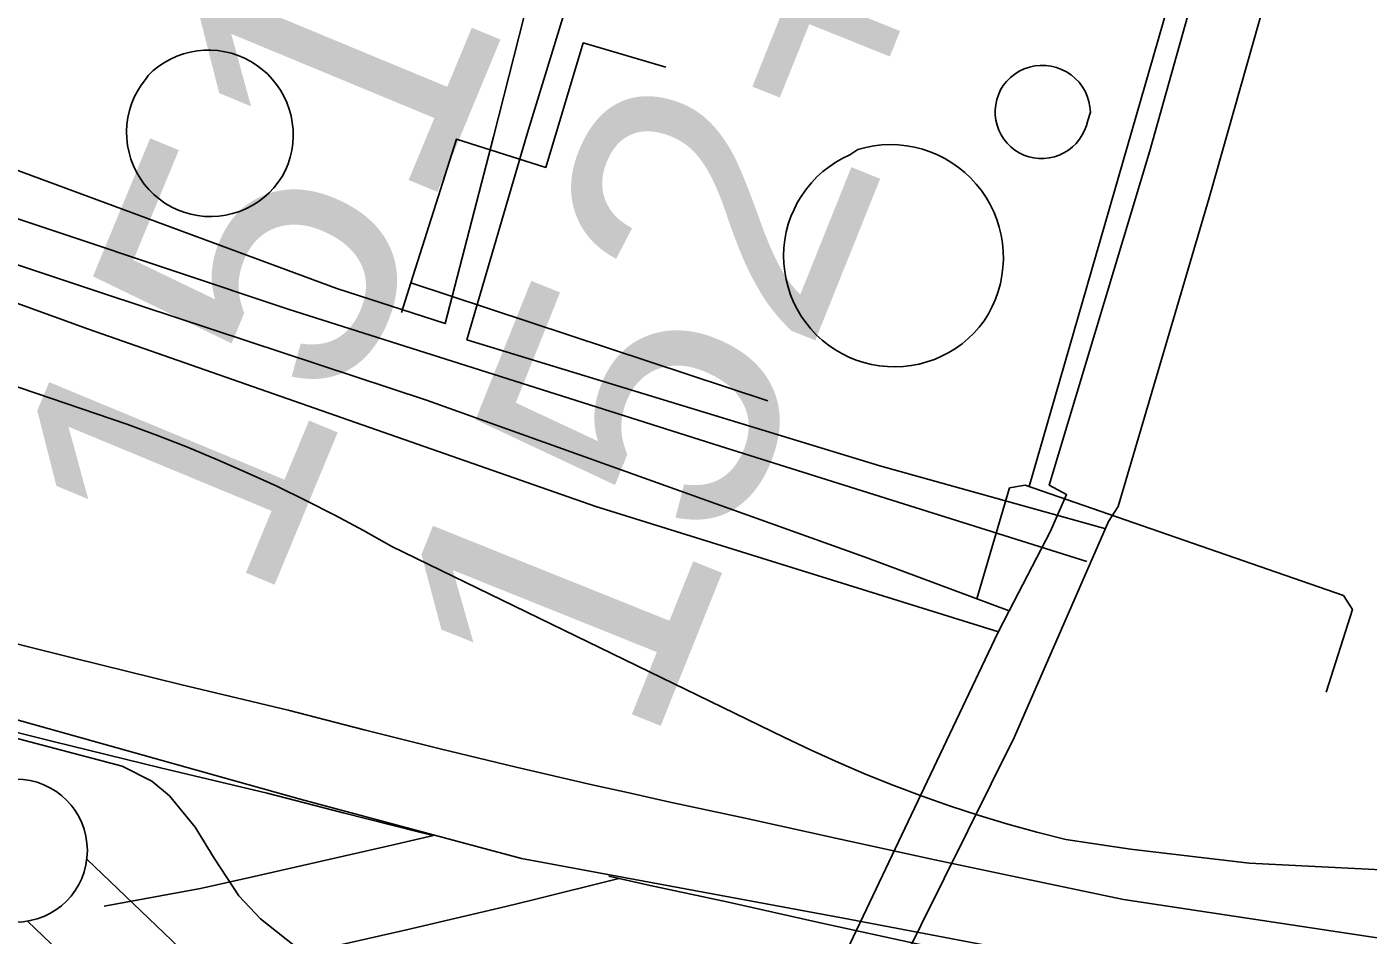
# Model space of a CAD drawing. Extents: x 3704301 to 3742427, y 506229 to 532009.
# Drawn here: x 3710758.2 to 3711227.5, y 522971.3 to 523289 of the extents above; entities that cross this region are included whole.
import ezdxf

# ---------------------------------------------------------------- set-up
doc = ezdxf.new("R2010")
doc.units = 0
for name, color, linetype in [('V-CHAN-NAID', 7, 'Continuous'), ('V-DOMW-TANK', 7, 'Continuous'), ('V-LEVE-TOET', 7, 'Continuous'), ('V-RAIL-TRAK', 7, 'Continuous'), ('V-ROAD-CNTR', 7, 'Continuous'), ('V-SITE-OTLN', 7, 'Continuous'), ('V-SURV-IDEN', 7, 'Continuous'), ('V-SURV-LINE', 7, 'Continuous'), ('V-UTIL-IDEN', 7, 'Continuous'), ('V-UTIL-LINE', 7, 'Continuous')]:
    doc.layers.add(name, color=color, linetype=linetype)

msp = doc.modelspace()

# ---------------------------------------------------------------- linework, layer by layer
at = {"layer": 'V-DOMW-TANK'}
for points in [[(3710800.68, 523271.99), (3710802.46, 523273.66), (3710804.37, 523275.17), (3710806.39, 523276.52), (3710808.52, 523277.7), (3710810.74, 523278.69), (3710813.04, 523279.51), (3710815.39, 523280.13), (3710817.79, 523280.55), (3710820.22, 523280.78), (3710822.65, 523280.81), (3710825.08, 523280.64), (3710827.49, 523280.27), (3710829.85, 523279.71), (3710832.17, 523278.95), (3710834.41, 523278), (3710836.57, 523276.87), (3710838.63, 523275.57), (3710840.57, 523274.1), (3710842.39, 523272.48), (3710844.07, 523270.72), (3710845.6, 523268.82), (3710846.96, 523266.81), (3710848.16, 523264.69), (3710849.18, 523262.48), (3710850.01, 523260.19), (3710850.66, 523257.84), (3710851.1, 523255.45), (3710851.35, 523253.02), (3710851.4, 523250.59), (3710851.25, 523248.16), (3710850.9, 523245.75), (3710850.36, 523243.38), (3710849.62, 523241.05), (3710848.69, 523238.8), (3710847.58, 523236.64), (3710846.21, 523234.59), (3710844.66, 523232.66), (3710842.96, 523230.87), (3710841.12, 523229.23), (3710839.14, 523227.75), (3710837.05, 523226.44), (3710834.85, 523225.31), (3710832.57, 523224.37), (3710830.22, 523223.62), (3710827.81, 523223.08), (3710825.37, 523222.73), (3710822.9, 523222.6), (3710820.43, 523222.67), (3710817.98, 523222.95), (3710815.56, 523223.43), (3710813.19, 523224.11), (3710810.88, 523224.99), (3710808.66, 523226.06), (3710806.53, 523227.32), (3710804.52, 523228.75), (3710802.63, 523230.34), (3710800.88, 523232.09), (3710799.29, 523233.97), (3710797.86, 523235.98), (3710796.6, 523238.11), (3710795.53, 523240.33), (3710794.65, 523242.64), (3710793.96, 523245.01), (3710793.47, 523247.43), (3710793.2, 523249.88), (3710793.12, 523252.35), (3710793.25, 523254.82), (3710793.59, 523257.26), (3710794.14, 523259.67), (3710794.88, 523262.02), (3710795.82, 523264.31), (3710796.95, 523266.5), (3710798.26, 523268.6), (3710799.73, 523270.57)], [(3711129.41, 523256.23), (3711128.96, 523254.47), (3711128.34, 523252.76), (3711127.52, 523251.14), (3711126.53, 523249.62), (3711125.38, 523248.21), (3711124.08, 523246.94), (3711122.65, 523245.82), (3711121.1, 523244.87), (3711119.46, 523244.09), (3711117.74, 523243.51), (3711115.97, 523243.11), (3711114.16, 523242.91), (3711112.35, 523242.92), (3711110.55, 523243.13), (3711108.78, 523243.53), (3711107.07, 523244.13), (3711105.44, 523244.91), (3711103.9, 523245.87), (3711102.48, 523247), (3711101.2, 523248.28), (3711100.06, 523249.69), (3711099.09, 523251.22), (3711098.3, 523252.85), (3711097.69, 523254.55), (3711097.27, 523256.32), (3711097.06, 523258.11), (3711097.04, 523259.93), (3711097.22, 523261.74), (3711097.61, 523263.51), (3711098.18, 523265.23), (3711098.95, 523266.88), (3711099.89, 523268.43), (3711100.99, 523269.88), (3711102.35, 523271.22), (3711103.86, 523272.41), (3711105.48, 523273.42), (3711107.22, 523274.24), (3711109.03, 523274.86), (3711110.91, 523275.27), (3711112.81, 523275.46), (3711114.73, 523275.44), (3711116.63, 523275.2), (3711118.49, 523274.75), (3711120.28, 523274.09), (3711121.99, 523273.23), (3711123.59, 523272.18), (3711125.06, 523270.95), (3711126.38, 523269.57), (3711127.53, 523268.05), (3711128.5, 523266.41), (3711129.27, 523264.66), (3711129.84, 523262.84), (3711130.2, 523260.97), (3711130.34, 523259.07)], [(3711049.03, 523246.1), (3711051.79, 523246.82), (3711054.6, 523247.34), (3711057.43, 523247.66), (3711060.29, 523247.77), (3711063.14, 523247.67), (3711065.97, 523247.37), (3711068.78, 523246.86), (3711071.55, 523246.16), (3711074.25, 523245.25), (3711076.89, 523244.15), (3711079.44, 523242.87), (3711081.89, 523241.4), (3711084.22, 523239.77), (3711086.44, 523237.96), (3711088.51, 523236.01), (3711090.44, 523233.9), (3711092.22, 523231.67), (3711093.83, 523229.31), (3711095.26, 523226.84), (3711096.51, 523224.28), (3711097.57, 523221.63), (3711098.44, 523218.91), (3711099.11, 523216.14), (3711099.58, 523213.32), (3711099.84, 523210.48), (3711099.9, 523207.63), (3711099.76, 523204.78), (3711099.4, 523201.95), (3711098.85, 523199.15), (3711098.09, 523196.4), (3711097.14, 523193.71), (3711095.99, 523191.09), (3711094.67, 523188.57), (3711093.16, 523186.15), (3711091.45, 523183.94), (3711089.58, 523181.87), (3711087.58, 523179.93), (3711085.43, 523178.14), (3711083.17, 523176.51), (3711080.79, 523175.05), (3711078.31, 523173.77), (3711075.75, 523172.66), (3711073.12, 523171.75), (3711070.42, 523171.02), (3711067.68, 523170.49), (3711064.91, 523170.16), (3711062.13, 523170.04), (3711059.34, 523170.11), (3711056.56, 523170.38), (3711053.81, 523170.85), (3711051.1, 523171.52), (3711048.45, 523172.38), (3711045.86, 523173.43), (3711043.36, 523174.67), (3711040.95, 523176.08), (3711038.66, 523177.66), (3711036.48, 523179.4), (3711034.43, 523181.29), (3711032.52, 523183.33), (3711030.77, 523185.5), (3711029.17, 523187.79), (3711027.75, 523190.19), (3711026.5, 523192.68), (3711025.44, 523195.26), (3711024.56, 523197.91), (3711023.88, 523200.61), (3711023.39, 523203.36), (3711023.1, 523206.14), (3711023.02, 523208.93), (3711023.13, 523211.71), (3711023.44, 523214.49), (3711023.95, 523217.23), (3711024.66, 523219.93), (3711025.56, 523222.57), (3711026.66, 523225.13), (3711027.92, 523227.62), (3711029.37, 523230), (3711030.99, 523232.28), (3711032.76, 523234.43), (3711034.69, 523236.45), (3711036.75, 523238.33), (3711038.95, 523240.05), (3711041.26, 523241.61), (3711043.68, 523242.99), (3711046.2, 523244.21)]]:
    msp.add_lwpolyline(points, close=True, dxfattribs=at)
at = {"layer": 'V-LEVE-TOET'}
msp.add_lwpolyline([(3710854.58, 522965.46), (3710839.95, 522976.95), (3710832.36, 522984.98), (3710823.81, 522998.21), (3710817.16, 523009.08), (3710808.14, 523019.94), (3710801.97, 523025.14), (3710791.55, 523030.32), (3710750.82, 523041.1), (3710664.64, 523062.67), (3710567.08, 523089.41), (3710497.95, 523106.28), (3710434.39, 523124.2), (3710369.99, 523137.77), (3710282.87, 523153.65), (3710234.1, 523164.42), (3710206.64, 523170.98)], dxfattribs=at)
at = {"layer": 'V-RAIL-TRAK'}
for points in [[(3711121.78, 523004.72), (3711111.59, 523007.31), (3711101.46, 523010.12), (3711091.4, 523013.15), (3711081.4, 523016.41), (3711071.47, 523019.88), (3711061.63, 523023.58), (3711051.87, 523027.49), (3711042.2, 523031.62), (3711032.62, 523035.96), (3711023.14, 523040.51), (3710885.9, 523107.22), (3710875.99, 523112.77), (3710865.98, 523118.13), (3710855.86, 523123.29), (3710845.65, 523128.25), (3710835.34, 523133.01), (3710824.94, 523137.57), (3710814.45, 523141.93), (3710803.89, 523146.08), (3710793.24, 523150.03), (3710755.92, 523162.66), (3710718.54, 523175.08), (3710681.08, 523187.28)], [(3711234.46, 522994.01), (3711185.92, 522996.4), (3711144.39, 523001.3), (3711121.78, 523004.72)]]:
    msp.add_lwpolyline(points, dxfattribs=at)
at = {"layer": 'V-ROAD-CNTR'}
msp.add_line((3710934.91, 522983.54), (3710965.3, 522991.08), dxfattribs=at)
for points in [[(3710900.56, 523006.16), (3710895.66, 523007.34), (3710868.88, 523014.02), (3710842.36, 523020.87), (3710804.95, 523029.82), (3710767.42, 523038.99), (3710729.94, 523048.36), (3710692.51, 523057.93), (3710655.13, 523067.68), (3710618.05, 523077.56), (3710546.8, 523094.3), (3710475.34, 523111.16), (3710465.86, 523113.4), (3710404.38, 523127.96), (3710379.4, 523132.18), (3710353.9, 523136.71), (3710328.44, 523141.48), (3710303.03, 523146.48), (3710277.66, 523151.7), (3710252.34, 523157.15), (3710227.07, 523162.83), (3710201.99, 523168.71)], [(3710968.39, 523021.13), (3710956.03, 523023.89), (3710929.39, 523030.07), (3710902.8, 523036.48), (3710876.27, 523043.1), (3710849.6, 523049.99), (3710812, 523058.98), (3710774.62, 523068.12), (3710737.29, 523077.45), (3710700.01, 523086.97), (3710662.78, 523096.69), (3710649.4, 523100.25)], [(3711354.11, 522952.88), (3711311.7, 522958.71), (3711300.05, 522960.37), (3711243.2, 522968.46), (3711226.8, 522970.94), (3711141.96, 522983.75), (3711109.11, 522990.56), (3711075.93, 522997.59), (3711042.78, 523004.79), (3711009.57, 523012.17), (3710982.72, 523017.93), (3710968.39, 523021.13)], [(3710785.23, 522981.42), (3710818.99, 522987.6), (3710836.65, 522991.58), (3710884.37, 523002.35), (3710900.56, 523006.16)], [(3711764.31, 522877.95), (3711680.33, 522882.49), (3711618.82, 522888.07), (3711503.05, 522902.02), (3711395.55, 522916.91), (3711367.78, 522920.73), (3711307.54, 522929), (3711295.82, 522930.67), (3711238.85, 522938.78), (3711222.32, 522941.28), (3711136.68, 522954.21), (3711102.95, 522961.19), (3711069.63, 522968.26), (3711036.34, 522975.49), (3711003.17, 522982.86), (3710976.31, 522988.62), (3710961.85, 522991.85)], [(3710790.63, 522951.91), (3710824.99, 522958.2), (3710843.25, 522962.32), (3710891.11, 522973.11), (3710925.79, 522981.28), (3710934.9, 522983.54)]]:
    msp.add_lwpolyline(points, dxfattribs=at)
at = {"layer": 'V-SITE-OTLN'}
for p, q in [((3710853.81, 523018.85), (3710634.41, 523080.21)), ((3710931.29, 522998.1), (3710853.81, 523018.85)), ((3711043.92, 522977.15), (3710931.29, 522998.1)), ((3711199.82, 522947.74), (3711043.92, 522977.15))]:
    msp.add_line(p, q, dxfattribs=at)
at = {"layer": 'V-SURV-LINE'}
for points in [[(3710779.19, 522997.87), (3710835.96, 522943.5)], [(3710815.23, 522921.82), (3710758.45, 522976.19)]]:
    msp.add_lwpolyline(points, dxfattribs=at)
msp.add_circle((3710754.39, 523000.84), 25, dxfattribs=at)
at = {"layer": 'V-UTIL-LINE'}
for p, q in [((3710892.57, 523199.48), (3710889.28, 523189.07)), ((3711017.51, 523158.16), (3710892.57, 523199.48))]:
    msp.add_line(p, q, dxfattribs=at)
for points in [[(3711294.42, 523618.49), (3711260.26, 523628.45), (3711253.58, 523626.27), (3711186.53, 523395.18), (3711189.1, 523389.48), (3711245.94, 523372.33), (3711247.72, 523367.42), (3711241.68, 523342.24), (3711238.35, 523340.66), (3711180.52, 523357.82), (3711174.44, 523355.25), (3711108.97, 523128.19)], [(3711274.41, 523584.51), (3711240.96, 523467.35), (3711206.69, 523351.79), (3711171.96, 523229.13), (3711140.04, 523121.15), (3711136.73, 523115.94), (3711103.79, 523040.61), (3711062.81, 522958.17), (3711045.28, 522966.17), (3711098.02, 523077.04), (3711101.99, 523084.72), (3711116.39, 523112.58), (3711122.04, 523125.37), (3711115.88, 523128.67), (3711151.1, 523245.65), (3711186.29, 523370.67), (3711227.16, 523498.55), (3711260.95, 523616), (3711267.58, 523613.65), (3711261.96, 523590.92)], [(3710736.95, 523245.36), (3710866.73, 523197.4), (3710904.62, 523185.18), (3710921.51, 523250.53), (3710941.18, 523328.18), (3710951.98, 523370.81), (3710959.5, 523393.07)], [(3710971.34, 523387.9), (3710969.5, 523369.91), (3710933.33, 523251.51), (3710912.21, 523179.52), (3711056.66, 523135.38), (3711135.75, 523113.33)], [(3710209.34, 523230.14), (3710348.56, 523194.51), (3710573.03, 523136.36), (3710627.19, 523246.76), (3710643.18, 523288.92), (3710669.7, 523280.94), (3710658.45, 523237.84), (3710785.38, 523195.55), (3710898.11, 523158.43), (3711051.58, 523103.43), (3711101.99, 523084.72)], [(3710892.57, 523199.48), (3710908.53, 523249.65), (3710939.76, 523239.79), (3710952.9, 523283.33), (3710981.77, 523274.88)], [(3711098.2, 523077.4), (3710957.35, 523121.19), (3710779.73, 523183.23), (3710639.52, 523234.01), (3710611.27, 523176.21), (3710583.96, 523118.4), (3710427.21, 523158.26), (3710250.09, 523207.05), (3710206.52, 523220.67)], [(3711129.15, 523101.95), (3711000.8, 523142.34), (3710849.71, 523190.26), (3710728.46, 523230.67)], [(3711090.59, 523088.95), (3711102.06, 523127.68), (3711107.56, 523128.68), (3711218.9, 523090.03), (3711222.05, 523085.12), (3711212.89, 523056.21)]]:
    msp.add_lwpolyline(points, dxfattribs=at)

# ---------------------------------------------------------------- texts
at = {"layer": 'V-CHAN-NAID'}
msp.add_text('CHALMETTE REFI-', height=100, rotation=67.6639, dxfattribs=at).set_placement((3711261.59, 522465.56))
at = {"layer": 'V-SURV-IDEN'}
for s, rotation, p in [('151+81.0', 67.4865, (3710841, 523084.43)), ('152+99.5', 68.1358, (3710976.21, 523035.02))]:
    msp.add_text(s, height=100, rotation=rotation, dxfattribs=at).set_placement(p)
at = {"layer": 'V-UTIL-IDEN'}
msp.add_text("Aerial Crossing Vert. Clearance 175' above H.W.", height=63.9999, rotation=65, dxfattribs=at).set_placement((3710031.14, 523272.04))

doc.saveas('drawing.dxf')
